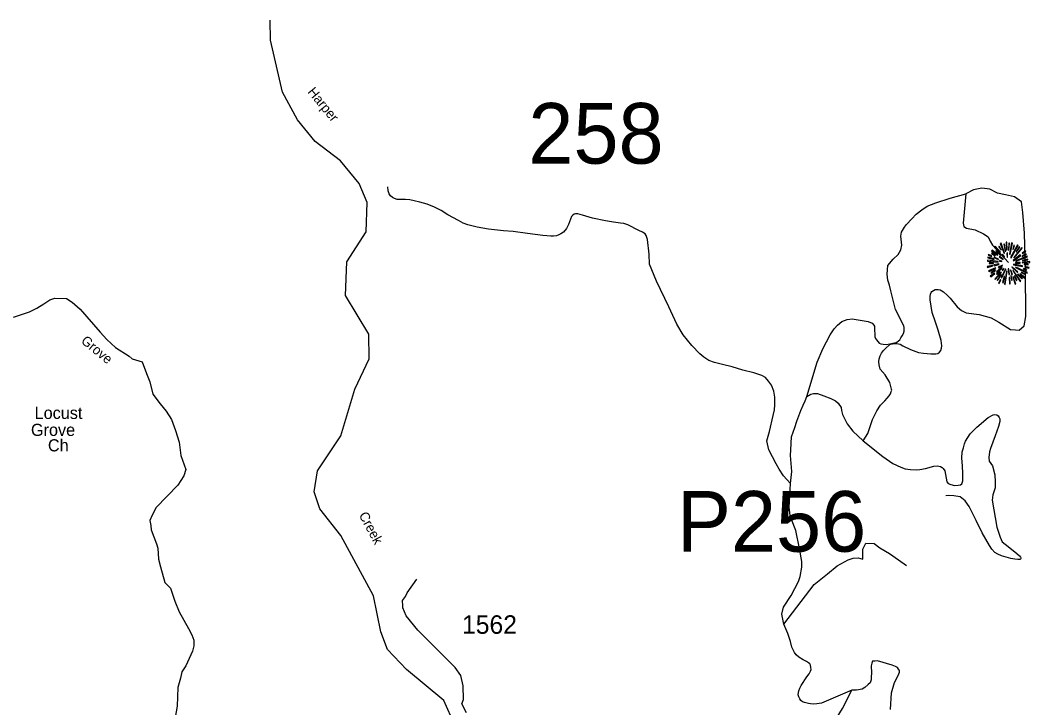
# Model space of a CAD drawing. Extents: x 884530 to 1028605, y 526725 to 653634.
# Drawn here: x 975781 to 982611, y 615125 to 619776 of the extents above; entities that cross this region are included whole.
import ezdxf

# ---------------------------------------------------------------- set-up
doc = ezdxf.new("R2010")
doc.units = 0
for name, color, linetype in [('Exist Cultural Church with Cemetery Label', 7, 'Continuous'), ('Exist Geographical Mountain Summit CELL', 7, 'Continuous'), ('Exist Hydrographic Creek Single Shore', 7, 'Continuous'), ('Exist Hydrographic Creek Single Shore Label', 7, 'Continuous'), ('Exist Road Non-System Type 51', 7, 'Continuous'), ('Exist Road Secondary Structure Pipe Number Label', 7, 'Continuous'), ('Exist Road Secondary Structure Standard Bridge Number Label', 7, 'Continuous'), ('Exist Road Secondary Type 41 Attributed', 7, 'Continuous'), ('Exist Road Secondary Type 51 Attributed', 7, 'Continuous'), ('Exist Road Secondary Type 51 Label', 7, 'Continuous'), ('Exist Road Secondary Type 51 Number Label', 7, 'Continuous')]:
    doc.layers.add(name, color=color, linetype=linetype)

msp = doc.modelspace()

# ---------------------------------------------------------------- linework, layer by layer
at = {"layer": 'Exist Geographical Mountain Summit CELL'}
for points in [[(982411.8, 618265.3), (982438, 618198.4), (982441, 618199.5), (982417, 618267.8)], [(982445.7, 618213.3), (982448.2, 618214), (982439.2, 618262), (982434.8, 618260.9)], [(982450.4, 618274.7), (982454.5, 618222.7), (982457.7, 618223.1), (982456.3, 618275.8)], [(982466.4, 618220.6), (982470.4, 618220.6), (982474, 618267.8), (982468.6, 618267.8)], [(982478.4, 618192.2), (982493.3, 618269.3), (982487.8, 618271.1), (982475.1, 618193)], [(982330.1, 618187.5), (982352.6, 618178.8), (982353.7, 618181.7), (982331.6, 618192.6)], [(982351.9, 618198.4), (982377.7, 618182), (982379.9, 618184.6), (982354.8, 618202.4)], [(982353, 618217.3), (982392.6, 618186.8), (982394.8, 618189), (982356.7, 618221.7)], [(982373.4, 618242), (982409.3, 618204.6), (982412.6, 618207.1), (982377.4, 618246.8)], [(982381.3, 618214.4), (982414, 618185.3), (982416.3, 618187.5), (982384.3, 618219.5)], [(982401, 618243.5), (982416.6, 618221.7), (982418.4, 618223.1), (982405, 618247.5)], [(982424.6, 618189), (982438.4, 618172.6), (982440.6, 618174.8), (982427.9, 618191.9)], [(982455.9, 618201.3), (982457.3, 618172.2), (982459.9, 618172.6), (982459.9, 618201.7)], [(982481.7, 618170.4), (982484.6, 618168.6), (982533.2, 618253.3), (982527.8, 618256.9)], [(982496.2, 618227.5), (982499.5, 618226.3), (982508.9, 618253.3), (982504.2, 618255.1)], [(982499.5, 618151.9), (982501.3, 618149.4), (982549.9, 618185.3), (982546.7, 618189.7)], [(982502.7, 618171.9), (982504.9, 618169.7), (982560.5, 618234), (982556.5, 618238.8)], [(982540.2, 618243.5), (982519.1, 618210), (982522, 618208.9), (982544.5, 618240.2)], [(982560.5, 618177), (982588.1, 618191.9), (982585.2, 618196.9), (982559.1, 618179.5)], [(982560.5, 618199.9), (982562.4, 618197.3), (982585.2, 618213.6), (982581.6, 618217.3)], [(982324.6, 618147.2), (982396.6, 618140.2), (982396.9, 618143.2), (982324.6, 618152.2)], [(982327.2, 618168.2), (982368.6, 618158.8), (982369.8, 618162.1), (982328.3, 618173)], [(982336.7, 618129.7), (982366.4, 618131.2), (982366.4, 618134.8), (982335.6, 618134.8)], [(982368.6, 618170.4), (982399.2, 618158.5), (982400.3, 618160.6), (982370.8, 618174.5)], [(982369, 618120.7), (982370.1, 618115.9), (982403.2, 618124.3), (982402.5, 618127.9)], [(982405, 618175.9), (982430.1, 618156.9), (982432.2, 618159.9), (982407.5, 618179.1)], [(982405.3, 618146.1), (982422.4, 618143.9), (982422.8, 618146.1), (982406.1, 618150.4)], [(982500.9, 618122.5), (982561.6, 618110.5), (982562.7, 618114.8), (982502, 618126.1)], [(982515.5, 618136.3), (982515.5, 618133.4), (982545.6, 618133.4), (982546.3, 618138.4)], [(982516.5, 618149), (982517.6, 618146.8), (982595.8, 618175.5), (982594, 618180.2)], [(982558.7, 618135.2), (982611.1, 618138.4), (982611.4, 618143.2), (982559.1, 618138.4)], [(982562.4, 618149), (982599.1, 618155.5), (982597.6, 618161), (982560.9, 618151.2)], [(982573.6, 618123.2), (982600.1, 618121), (982600.1, 618125.3), (982574, 618126.4)], [(982323.2, 618109.4), (982324.6, 618104.3), (982360.7, 618114.8), (982358.5, 618118.1)], [(982333, 618081.7), (982335.6, 618077.1), (982381, 618097), (982379.5, 618101.7)], [(982344.3, 618045), (982347.2, 618041), (982375.6, 618062.1), (982373, 618065.4)], [(982350.5, 618065.8), (982379.5, 618082.5), (982377.4, 618086.1), (982348.3, 618070.8)], [(982375.2, 618025.4), (982378.1, 618022.9), (982418.8, 618070.5), (982415.9, 618072.6)], [(982390.5, 618056.7), (982409.7, 618074.8), (982406.4, 618077.1), (982386.1, 618059.9)], [(982386.8, 618075.2), (982389.7, 618071.5), (982424.2, 618099.9), (982422.4, 618102.5)], [(982415.2, 618056.7), (982390.1, 618017.4), (982393.3, 618014.9), (982419.2, 618054.5)], [(982396.6, 618106.5), (982398.8, 618101.7), (982427.5, 618117), (982426.5, 618120.3)], [(982418.4, 618035.3), (982422.8, 618033.5), (982449.3, 618091.9), (982446.8, 618092.7)], [(982425.3, 618084.6), (982428.6, 618081.7), (982438.8, 618098.1), (982436.9, 618099.5)], [(982439.8, 617989.8), (982444.6, 617988.7), (982457.3, 618078.1), (982454.1, 618078.9)], [(982465.3, 618093.8), (982469.3, 618056.7), (982473.7, 618057), (982468.6, 618094.5)], [(982481.3, 618085), (982490, 618055.2), (982494, 618057), (982483.5, 618086.1)], [(982489.7, 618105.4), (982528.2, 618070.1), (982530.7, 618074.5), (982491.5, 618107.6)], [(982495.8, 618082.8), (982546.3, 618008), (982549.9, 618010.9), (982498.4, 618083.9)], [(982514.7, 618102.9), (982592.9, 618064.7), (982594.7, 618070.1), (982516.2, 618105.8)], [(982528.2, 618057), (982558.3, 618027.9), (982561.6, 618030.5), (982530.4, 618059.5)], [(982544.9, 618057.7), (982575.4, 618031.9), (982578.7, 618035.6), (982546.7, 618060.3)], [(982554, 618068.7), (982579.1, 618055.6), (982581.6, 618059.3), (982556.2, 618072.6)], [(982568.2, 618092.7), (982589.2, 618084.6), (982591, 618089.1), (982569.6, 618095.9)], [(982577.7, 618106.1), (982605.9, 618098.8), (982606.6, 618104.3), (982578.7, 618110.5)], [(982400.3, 617998.2), (982405, 617995.3), (982415.9, 618020), (982412.6, 618022.2)], [(982430.1, 618000), (982442, 618042.8), (982438.4, 618043.2), (982425.7, 618001)], [(982471.5, 618035.3), (982475.1, 617992.8), (982479.1, 617993.8), (982475.8, 618035.3)], [(982491.1, 618018.5), (982485.7, 618048.4), (982482.4, 618048.4), (982486.8, 618017.4)], [(982495.8, 618040), (982513.3, 617990.2), (982517.6, 617992), (982498.8, 618040.7)], [(982506.3, 618045.8), (982522.3, 618016.3), (982526.4, 618018.5), (982510, 618047.2)]]:
    msp.add_lwpolyline(points, close=True, dxfattribs=at)
at = {"layer": 'Exist Hydrographic Creek Single Shore'}
msp.add_lwpolyline([(978871.1, 614674.7), (978646.7, 615174.8), (978395.3, 615383.3), (978266.6, 615520.5), (978220.7, 615639.5), (978171, 615883.4), (977951.5, 616291.5), (977807.6, 616471.5), (977769.9, 616587.1), (977791.5, 616727.9), (977949.9, 616964.2), (978044.2, 617280.7), (978143, 617485.4), (978140.5, 617652.8), (977982.7, 617915.3), (977990.6, 618141.6), (978122.8, 618345.7), (978129.6, 618542.5), (978075.6, 618671.5), (977947.6, 618825.1), (977777, 618956.5), (977657.1, 619103.3), (977554.9, 619289.2), (977475.5, 619641.9), (977471.9, 619776.5)], dxfattribs=at)
at = {"layer": 'Exist Road Non-System Type 51'}
for points in [[(980992.5, 616642.3), (980945.3, 616693.3), (980915.9, 616740.5), (980895.1, 616775.9), (980845, 616870.2), (980833.2, 616932.2), (980851, 616994.1), (980874.5, 617103.3), (980884.4, 617141.1), (980886.5, 617175.2), (980886.5, 617225.7), (980879.4, 617267.2), (980863.5, 617308.3), (980844.6, 617335.7), (980823.8, 617358.7), (980799.1, 617373.6), (980744.9, 617390.2), (980671, 617410), (980597.3, 617430.6), (980532.7, 617446.7), (980478.9, 617461.5), (980441, 617474.9), (980407, 617496.4), (980379, 617519.1), (980324.5, 617575.9), (980267, 617648.9), (980222.8, 617719.7), (980168.3, 617837.6), (980086.5, 618011.8), (980039.5, 618125.4), (980035.4, 618193.5), (980025.2, 618293.3), (980016.8, 618319.2), (980008.4, 618331.4), (979991.7, 618342.4), (979966.4, 618355), (979892.6, 618391.6), (979865.3, 618401.6), (979842.5, 618404.3), (979794.4, 618409.5), (979740.1, 618420.1), (979652.9, 618437.5), (979585.8, 618456.9), (979553.6, 618465.5), (979538.5, 618465.8), (979528.8, 618463.4), (979520.4, 618457.5), (979512, 618448.1), (979491.4, 618395), (979477.1, 618367.3), (979456, 618341.9), (979438, 618331.1), (979424.4, 618324), (979408.4, 618318.7), (979389.4, 618315.4), (979371.4, 618314.5), (979316, 618319.2), (979213.5, 618333.4), (979116.3, 618346.7), (979049.8, 618352.5), (978948.8, 618362.5), (978872.1, 618377.3), (978845.1, 618382.4), (978810, 618391.6), (978778.7, 618404.4), (978745.6, 618420.6), (978674.5, 618459.9), (978628.8, 618488.8), (978583, 618512.5), (978533.8, 618530.9), (978484.1, 618545.2), (978446.5, 618554.2), (978416.6, 618560.6), (978387, 618563.1), (978332.4, 618563.1), (978313.5, 618569.5), (978299.9, 618577.9), (978285.7, 618589.1), (978276.4, 618601.4), (978270.8, 618622.4), (978267.5, 618648.6)], [(981103.7, 617230.8), (981172.9, 617462.4), (981211.8, 617553.6), (981261.5, 617648.8), (981286.9, 617689.1), (981310.5, 617714.6), (981339.9, 617737.4), (981374.9, 617750.8), (981409.7, 617756.1), (981518.4, 617737.4), (981545.2, 617728), (981556.6, 617713.2), (981560.4, 617705.7), (981561.4, 617698.4), (981563.9, 617635.4), (981568.4, 617623.4), (981573.5, 617613.6), (981582.4, 617602.6), (981593, 617592.8), (981604.1, 617588), (981620, 617583.9), (981639, 617582.9), (981664.6, 617586.7), (981696, 617593.3), (981699.4, 617594.5), (981711.5, 617599.4), (981723.1, 617606.5), (981731.6, 617615.4), (981739, 617627.7), (981747, 617640.6), (981755.8, 617657), (981760.8, 617673.4), (981762.5, 617688), (981762.3, 617698.6), (981759, 617710.1), (981702.8, 617820.5), (981670.8, 617946.8), (981661.9, 617985), (981650.1, 618017.5), (981647.2, 618058.8), (981651.2, 618116.9), (981686.6, 618159.9), (981721.4, 618190.9), (981739.1, 618223.3), (981745.7, 618254.7), (981737.9, 618316.5), (981743.4, 618343.7), (981763.4, 618376.5), (981777.9, 618394.7), (981814.3, 618432.9), (981843.4, 618463.7), (981879.8, 618492.9), (981918, 618518.3), (981976.2, 618540.1), (982072.4, 618572.9), (982178.8, 618602)], [(981485, 616932.2), (981515.4, 616979.9), (981548.1, 617075.8), (981577, 617133.7), (981602.3, 617172.6), (981631.3, 617201.6), (981647, 617218.8), (981659.6, 617234.8), (981669.7, 617249.5), (981674.3, 617263.9), (981677.1, 617274.4), (981676.3, 617281.3), (981664, 617325.5), (981632.1, 617377.1), (981600, 617415.9), (981591.3, 617445.4), (981589, 617466.6), (981592.1, 617485.7), (981598.3, 617506.5), (981608, 617524.6), (981621.7, 617542.3), (981634.2, 617555.2), (981665.4, 617582.4), (981669.5, 617584.4), (981695.1, 617590.1), (981698.3, 617590.4), (981712.1, 617590.1), (981723, 617588.3), (981734.4, 617584.4), (981752, 617572.9), (981803.2, 617549.4), (981857.8, 617529.5), (981892.1, 617524.6), (981942.5, 617520.2), (981974.8, 617518.9), (981989.4, 617522.9), (981999.9, 617531), (982008.5, 617541.9), (982014.2, 617557.4), (982015.5, 617574.2), (982012, 617610.5), (981992.5, 617680.1), (981972.5, 617734.6), (981951.8, 617799.6), (981936.2, 617884.8), (981937.2, 617908), (981939.8, 617923.5), (981943.4, 617933.7), (981949.5, 617942.1), (981958.9, 617948.8), (981970.2, 617953.9), (981992.3, 617955.6), (982005.8, 617951.4), (982026.6, 617938.1), (982051.8, 617917.3), (982071.8, 617896.6), (982120.8, 617837.2), (982148.4, 617813.7), (982163, 617804.9), (982180.7, 617797.7), (982269.4, 617784.6), (982349.1, 617763.9), (982402.2, 617734.4), (982481.7, 617684.2), (982514.2, 617681.3), (982540.3, 617680.1), (982573.2, 617707.9), (982585, 617772.8), (982582.1, 618085.4), (982576.2, 618336), (982564.3, 618474.6), (982555.4, 618548.4), (982508.3, 618580.8), (982446.4, 618595.5), (982393.4, 618607.3), (982340.1, 618633.9), (982287.1, 618639.8), (982231.2, 618628), (982178.8, 618602)], [(982178.8, 618602), (982161.2, 618403.9), (982165.9, 618381), (982184, 618370.7), (982242, 618358.5), (982297.8, 618330.4), (982328.8, 618310.8), (982343.4, 618281.5), (982358.1, 618255.5), (982467.3, 618138.1)], [(981103.7, 617230.8), (981130, 617246.6), (981148.6, 617250.8), (981174.4, 617250.2), (981217.8, 617236), (981265.8, 617217), (981297, 617201.1), (981315, 617185.8), (981334.6, 617156.4), (981337.6, 617135.7), (981343.4, 617109.3), (981375.9, 617047.2), (981414.2, 616997.1), (981485, 616932.2)], [(980992.5, 616642.3), (981001.4, 616722.8), (980992.5, 616831.9), (980995.4, 616870.2), (980999.5, 616958), (981020.7, 617021), (981036, 617063.3), (981063.1, 617136.4), (981078.4, 617171.6), (981091, 617201.1), (981103.7, 617230.8)], [(981485, 616932.2), (981617.6, 616826), (981685.5, 616778.8), (981738.6, 616752.3), (981768.7, 616742.7), (981805.1, 616736.9), (981842, 616735.3), (981868.4, 616737.5), (981905.9, 616744.3), (981963, 616760.7), (981984.1, 616760.9), (982006.2, 616758.1), (982018.1, 616751.6), (982026.3, 616743.8), (982036.4, 616728.5), (982049.6, 616654.6), (982060.1, 616643.4), (982076, 616635.5), (982102.9, 616629.2), (982127.2, 616630.7), (982142.4, 616633.1), (982152, 616641.3), (982157.9, 616659.8), (982157.3, 616710.5), (982155.2, 616762.8), (982151.4, 616813.8), (982154.7, 616857.4), (982162.1, 616883.2), (982168.8, 616909.9), (982177.4, 616928.1), (982207, 616977.7), (982252.9, 617023.7), (982330, 617088.1), (982363.2, 617107.1), (982375.4, 617108.8), (982389.2, 617106), (982398.2, 617100.8), (982404.4, 617088.7), (982407.6, 617079.1), (982408.7, 617062.3), (982399.7, 617028.4), (982377.7, 616965.9), (982345, 616879.6), (982338.4, 616855.8), (982333.2, 616818.2), (982337.3, 616793.6), (982358, 616761.2), (982375.6, 616702.2), (982377.5, 616652.9), (982376.2, 616613.8), (982360.3, 616566), (982356.5, 616528.7), (982389.2, 616347.2), (982411.3, 616278.5), (982425.5, 616247.9), (982443.6, 616232.6), (982498.5, 616190.3), (982524.5, 616168.2), (982541.1, 616154), (982547.4, 616144.7), (982549.6, 616139.3), (982550.2, 616134.9), (982548.2, 616130.6), (982544.5, 616128), (982530.6, 616127.4), (982509.5, 616130.6), (982483.9, 616135.8), (982419, 616154), (982394.9, 616163.4), (982374.8, 616174.7), (982353.8, 616197.7), (982338.5, 616224.1), (982289.1, 616309.8), (982247.6, 616392.9), (982200.8, 616486.4), (982174.8, 616525.4), (982141, 616551.4), (982097, 616559.2), (982060.6, 616561.8), (982043.7, 616559.5)], [(980948.3, 615690.6), (980933.5, 615758.4), (980945.3, 615805.6), (980997.5, 615884.2), (981045.5, 615979.6), (981057.1, 616014.1), (981068, 616076), (981069.7, 616099.5), (981070.2, 616114.9), (981052.4, 616202.3), (981027.9, 616324.7), (980998.2, 616400), (980991.2, 616423.4), (980987.2, 616445.3), (980983.7, 616480.5), (980984.8, 616520.5), (980987.1, 616561.4), (980992.5, 616642.3)], [(980948.3, 615690.6), (981152.4, 615958.7), (981242.1, 616031), (981308, 616085.8), (981381.7, 616127.1), (981415.6, 616137.9), (981451.2, 616139.9), (981482.9, 616130), (981482, 616197.9), (981502.7, 616239), (981558.7, 616236.2), (981597, 616206.7), (981663.3, 616169.6), (981760.5, 616098.3), (981778.2, 616088.4)], [(981407.8, 615245.6), (981201.6, 615157.4), (981170.2, 615151.3), (981146.3, 615150.6), (981127.1, 615151.3), (981113.4, 615153.9), (981087.2, 615160.2), (981074.4, 615165.9), (981063.3, 615174.6), (981055.1, 615185.9), (981048.2, 615199.1), (981044.4, 615213.7), (981045.9, 615228.4), (981048.5, 615239.5), (981055.9, 615257.1), (981064.3, 615277.1), (981103.5, 615334.2), (981118.4, 615355.5), (981128.6, 615374), (981131.5, 615384.9), (981131.1, 615398.7), (981127.5, 615412.8), (981122.4, 615422.5), (981113.4, 615429.7), (981101.7, 615437.7), (981078.7, 615450.4), (981049.2, 615467.8), (981031.1, 615483.8), (981019, 615498.9), (981002.2, 615535.5), (980992.5, 615572.7), (980974.8, 615628.7), (980948.3, 615690.6)], [(981676.1, 615225.7), (981695.1, 615296.4), (981720, 615342.6), (981730.2, 615365.7), (981730.2, 615377.7), (981723.7, 615386), (981715.4, 615398), (981703.4, 615403.6), (981680.3, 615413.8), (981581.5, 615442.4), (981563, 615441.5), (981548.2, 615439.6), (981542.7, 615426.7), (981538, 615409.1), (981539.9, 615361.1), (981538, 615333.4), (981537.1, 615314.9), (981532.5, 615294.5), (981517.7, 615282.5), (981494.6, 615262.2), (981477.1, 615252), (981438.3, 615243.7), (981407.8, 615245.6)], [(980838.5, 614169.5), (980932.3, 614335.3), (980947.4, 614371.8), (980964, 614430.8), (980995.4, 614514.4), (981016.1, 614558.9), (981060.5, 614627.7), (981080.1, 614670.1), (981087.8, 614696.2), (981084.1, 614744.9), (981087.3, 614773.2), (981099.6, 614824.3), (981113.2, 614856.3), (981165.8, 614922.6), (981217.5, 614971.1), (981267.4, 615007.8), (981290.8, 615032.9), (981345.1, 615119.5), (981407.8, 615245.6)]]:
    msp.add_lwpolyline(points, dxfattribs=at)
at = {"layer": 'Exist Road Secondary Type 41 Attributed'}
msp.add_lwpolyline([(978801.1, 615091.4), (978769.3, 615152.5), (978779.2, 615180.8), (978778.2, 615272.9), (978762, 615343.5), (978723.6, 615398.8), (978691.3, 615430), (978646.8, 615475.5), (978470.8, 615649.9), (978393.1, 615747.3), (978371, 615802.5), (978370.8, 615816), (978368.5, 615852.1), (978387.6, 615877.8), (978398.3, 615903.4), (978464.6, 615996.4)], dxfattribs=at)
at = {"layer": 'Exist Road Secondary Type 51 Attributed'}
for points in [[(975736.2, 617767.8), (975843.6, 617804.2), (975894.5, 617828.4), (975941.4, 617856.9), (975982.4, 617885.5), (976014.9, 617896.2), (976094.8, 617893.6), (976134, 617870.2), (976186.4, 617822.4), (976322.1, 617665.2), (976368.5, 617615.5), (976426.3, 617562.6), (976519.5, 617504.6), (976539, 617485.8), (976606.6, 617464.9), (976636.6, 617386), (976659.1, 617329.6), (976679.7, 617247.3), (976727.3, 617181.5), (976767.7, 617131.2)], [(976767.7, 617131.2), (976803.8, 617075.8), (976831.7, 617000.5), (976856.1, 616922.8), (976869.1, 616832.3), (976902.5, 616736.5), (976889, 616694.9), (976846.7, 616632.2), (976700.3, 616479.8), (976674, 616427.2), (976659, 616393.3), (976666, 616359.1), (976667, 616329.1), (976703.6, 616234.7), (976712.6, 616204.3), (976717.5, 616130.2), (976729.7, 616079.8), (976760.4, 615972.5), (976797.9, 615934.9), (976827.8, 615845.8), (976857.8, 615774.4), (976920.8, 615662.5), (976943.4, 615619.8), (976955.5, 615582.8), (976955.5, 615545.2), (976948, 615507.7), (976902.9, 615410), (976874.2, 615369.6), (976864.7, 615326), (976847.9, 615263.3), (976843.5, 615135.3), (976820.1, 615007.8)], [(981668.8, 615113.9), (981676.1, 615225.7)]]:
    msp.add_lwpolyline(points, dxfattribs=at)

# ---------------------------------------------------------------- texts
at = {"layer": 'Exist Cultural Church with Cemetery Label'}
for s, p in [('Locust', (975879, 617079.1)), ('Grove', (975854.2, 616964.3)), ('Ch', (975969, 616859.7))]:
    msp.add_text(s, height=82.02, dxfattribs=at).set_placement(p)
at = {"layer": 'Exist Hydrographic Creek Single Shore Label'}
for s, rotation, p in [('Harper', 309.25017, (977721.9, 619289.9)), ('Harper', 309.25017, (977721.9, 619289.9)), ('Creek', 298.27757, (978070.4, 616429.4)), ('Creek', 298.27757, (978070.4, 616429.4))]:
    msp.add_text(s, height=65.62, rotation=rotation, dxfattribs=at).set_placement(p)
at = {"layer": 'Exist Road Secondary Structure Pipe Number Label'}
msp.add_text('P256', height=410.1, dxfattribs=at).set_placement((980223.9, 616181.4))
at = {"layer": 'Exist Road Secondary Structure Standard Bridge Number Label'}
msp.add_text('258', height=410.1, dxfattribs=at).set_placement((979219, 618806.1))
at = {"layer": 'Exist Road Secondary Type 51 Label'}
msp.add_text('Grove', height=65.62, rotation=320.52211, dxfattribs=at).set_placement((976187.7, 617598.3))
at = {"layer": 'Exist Road Secondary Type 51 Number Label'}
msp.add_text('1562', height=125, dxfattribs=at).set_placement((978770.1, 615625.8))

doc.saveas('drawing.dxf')
